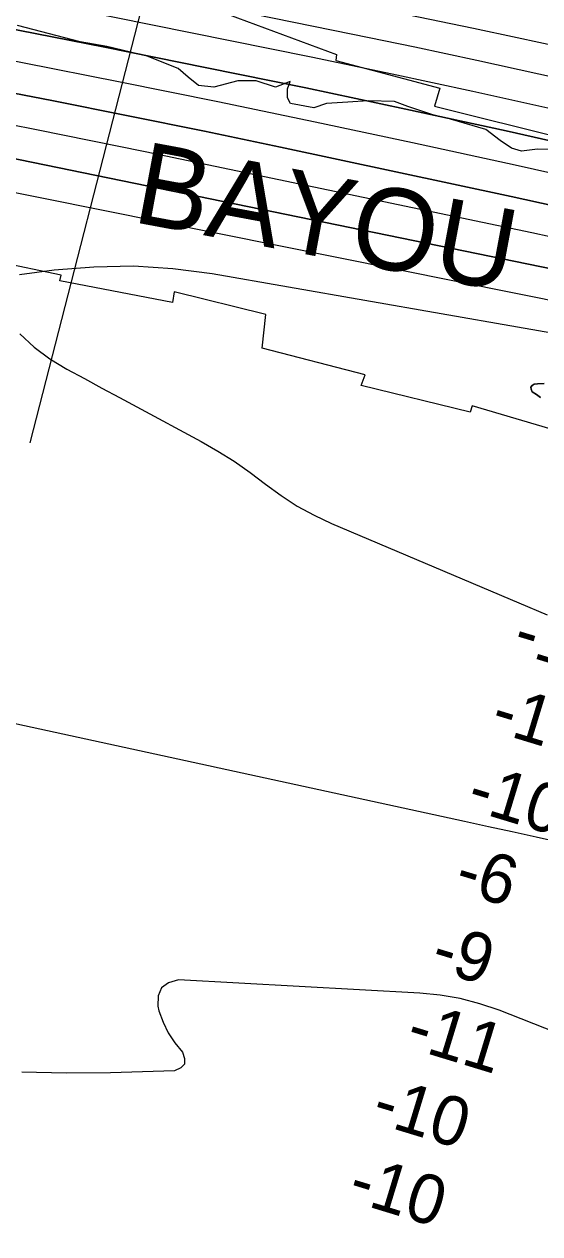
# Model space of a CAD drawing. Extents: x 3245246 to 3283090, y 806824 to 832173.
# Drawn here: x 3265543 to 3266173, y 821769 to 823248 of the extents above; entities that cross this region are included whole.
import ezdxf

# ---------------------------------------------------------------- set-up
doc = ezdxf.new("R2010")
doc.units = 0
for name, color, linetype in [('V-CHAN-NAID', 7, 'Continuous'), ('V-RIVR-EDGE', 7, 'Continuous'), ('V-RIVR-RANG', 7, 'Continuous'), ('V-ROAD-CNTR', 7, 'Continuous'), ('V-RRAP-RVMT', 7, 'Continuous'), ('V-RRAP-RVMT-IDEN', 7, 'Continuous'), ('V-TOPO-DPTH', 7, 'Continuous'), ('V-TOPO-MAJR', 7, 'Continuous'), ('V-TOPO-MINR', 7, 'Continuous'), ('V-TOPO-WATR', 7, 'Continuous')]:
    doc.layers.add(name, color=color, linetype=linetype)

msp = doc.modelspace()

# ---------------------------------------------------------------- linework, layer by layer
at = {"layer": 'V-RIVR-EDGE'}
msp.add_lwpolyline([(3266184.2, 823094.8), (3266170.7, 823094.9), (3266151.1, 823092.7), (3266138.6, 823096.2), (3266125.1, 823105.8), (3266107.3, 823118.9), (3266064.3, 823131.6), (3266042.6, 823136.9), (3266012.2, 823147), (3265995.7, 823153.1), (3265963.5, 823154.1), (3265938.7, 823152.4), (3265912.7, 823150.7), (3265897.4, 823145.5), (3265868.8, 823150.8), (3265864.9, 823157.8), (3265864.9, 823168.6), (3265868.4, 823177.8), (3265850.5, 823170.9), (3265826.7, 823178.7), (3265804.5, 823178.4), (3265774.9, 823170.6), (3265756.2, 823172.8), (3265743.6, 823182.9), (3265731.5, 823193.8), (3265693.7, 823208.6), (3265644.2, 823220.5), (3265611.6, 823226.2), (3265535.2, 823246)], dxfattribs=at)
at = {"layer": 'V-RIVR-RANG'}
msp.add_line((3265729.4, 823433.5), (3265550.4, 822736), dxfattribs=at)
at = {"layer": 'V-ROAD-CNTR'}
msp.add_spline([(3265843.1, 823432.9), (3265859, 823417.1), (3265884.4, 823393.5), (3265921.6, 823385.9), (3265988.6, 823351.1), (3266047.2, 823332.3), (3266110.9, 823317.7), (3266174.6, 823302.5), (3266237.9, 823256.1), (3266319, 823213.7), (3266446.2, 823144), (3266598.2, 823070.2), (3266698.3, 823024.2), (3266809.8, 822977.5), (3266902.8, 822954.7), (3266981.5, 822929.4), (3267047, 822922.9), (3267126.7, 822927), (3267196.8, 822934.5), (3267240.8, 822931.2), (3267315.5, 822929), (3267389.5, 822902.9), (3267472.5, 822855.3), (3267548.2, 822799.1), (3267673.2, 822703.2), (3267729.5, 822659.2), (3267800.8, 822580), (3267841.6, 822514.8), (3267890.4, 822443.6), (3267961.5, 822390.3), (3268026.2, 822347.9), (3268097.5, 822313.7), (3268226.8, 822221.5), (3268328.9, 822136.2), (3268438, 822030.2), (3268539.6, 821913.7), (3268611.4, 821855), (3268669.7, 821833), (3268741.6, 821835.2), (3268781, 821862.3), (3268824.2, 821916.6), (3268873.1, 822006.3), (3268932.5, 822098.1), (3268972.1, 822145.5), (3269019.4, 822162), (3269056, 822158.3), (3269086.7, 822138.7), (3269215.7, 821995.6), (3269467.1, 821682.5), (3269665, 821425.3), (3269890.2, 821132.3), (3269935.6, 821060.8), (3269937.8, 820947), (3269911.9, 820878.4), (3269882.4, 820803.4), (3269850.4, 820754.7), (3269820.8, 820702.9), (3269847.5, 820661.4), (3269995.3, 820504.9), (3270135.1, 820342.3), (3270215.8, 820249.2), (3270280.9, 820161.5), (3270409.8, 819983.2), (3270585.2, 819734.7), (3270723.1, 819531.2), (3270847.8, 819342.2), (3270941.2, 819194.9), (3271024.2, 819065), (3271103.7, 818956), (3271217.9, 818809.2), (3271322.1, 818665), (3271450.9, 818481.1), (3271547.8, 818329.9), (3271656.2, 818159), (3271778.9, 817965.4), (3271939, 817707.5), (3272036.6, 817466.5), (3272126.7, 817285.3), (3272211.9, 817051.1), (3272318, 816867.5), (3272429.4, 816683.2), (3272508.6, 816556.2), (3272571.6, 816398.7), (3272670.4, 816197), (3272779.9, 816022.9), (3272872.1, 815803.2), (3272964.7, 815556.6)], degree=3, dxfattribs=at)
at = {"layer": 'V-RRAP-RVMT'}
for p, q in [((3265792.9, 823259.7), (3265925, 823210.9)), ((3265792.9, 823259.7), (3265925, 823210.9)), ((3265925, 823210.9), (3265924.2, 823203.2)), ((3265925, 823210.9), (3265924.2, 823203.2)), ((3265924.2, 823203.2), (3266051.1, 823169.7)), ((3265924.2, 823203.2), (3266051.1, 823169.7)), ((3266051.1, 823169.7), (3266044.6, 823147.6)), ((3266051.1, 823169.7), (3266044.6, 823147.6)), ((3266044.6, 823147.6), (3266308.3, 823081.7)), ((3266044.6, 823147.6), (3266308.3, 823081.7)), ((3265588.4, 822941.2), (3265462.1, 822967.4)), ((3265588.4, 822941.2), (3265462.1, 822967.4)), ((3265586.9, 822934.2), (3265588.4, 822941.2)), ((3265586.9, 822934.2), (3265588.4, 822941.2)), ((3265724.6, 822907.5), (3265586.9, 822934.2)), ((3265724.6, 822907.5), (3265586.9, 822934.2)), ((3265726.6, 822920.6), (3265724.6, 822907.5)), ((3265726.6, 822920.6), (3265724.6, 822907.5)), ((3265838.8, 822892.9), (3265726.6, 822920.6)), ((3265838.8, 822892.9), (3265726.6, 822920.6)), ((3265834.1, 822851.8), (3265838.8, 822892.9)), ((3265834.1, 822851.8), (3265838.8, 822892.9)), ((3265959.8, 822819.1), (3265834.1, 822851.8)), ((3265959.8, 822819.1), (3265834.1, 822851.8)), ((3265955.3, 822806.1), (3265959.8, 822819.1)), ((3265955.3, 822806.1), (3265959.8, 822819.1)), ((3266088.1, 822773.4), (3265955.3, 822806.1)), ((3266088.1, 822773.4), (3265955.3, 822806.1)), ((3266090.9, 822781.4), (3266088.1, 822773.4)), ((3266090.9, 822781.4), (3266088.1, 822773.4)), ((3266205.3, 822747.7), (3266090.9, 822781.4)), ((3266205.3, 822747.7), (3266090.9, 822781.4))]:
    msp.add_line(p, q, dxfattribs=at)
at = {"layer": 'V-TOPO-DPTH'}
for points in [[(3265411.2, 823263.4), (3265515.4, 823244.5), (3265642, 823219.6), (3265764.7, 823195), (3265887.4, 823169.8), (3266009.8, 823143.8), (3266132.1, 823117.3), (3266187.9, 823104.9), (3266282, 823083.4), (3266376, 823060.9), (3266469.6, 823036.9), (3266562.9, 823012), (3266655.4, 822984.5), (3266747.2, 822954.8), (3266837.7, 822921.4), (3266927.4, 822885.8), (3267064.1, 822828.4), (3267159.5, 822786.1), (3267253.9, 822741.6), (3267346.4, 822693.5), (3267437.9, 822643.1)], [(3265483.9, 823172.3), (3265577.2, 823154.4), (3265670.4, 823135.9), (3265763.5, 823116.9), (3265856.5, 823097.4), (3266138.3, 823037.3), (3266246, 823013.4), (3266353.5, 822988.5), (3266460.6, 822962), (3266567.5, 822934.4), (3266659.9, 822909.8), (3266758.3, 822881.5), (3266855.8, 822850.7), (3266952, 822816), (3267047.4, 822778.8), (3267090.8, 822760.8), (3267163.2, 822729.3), (3267234.6, 822695.9), (3267304.7, 822659.7), (3267373.8, 822621.7), (3267434.9, 822586.6)], [(3267434.9, 822586.6), (3267373.8, 822621.7), (3267304.7, 822659.7), (3267234.6, 822695.9), (3267163.2, 822729.3), (3267090.8, 822760.8), (3267047.4, 822778.8), (3266952, 822816), (3266855.8, 822850.7), (3266758.3, 822881.5), (3266659.9, 822909.8), (3266567.5, 822934.4), (3266460.6, 822962), (3266353.5, 822988.5), (3266246, 823013.4), (3266138.3, 823037.3), (3265856.5, 823097.4), (3265763.5, 823116.9), (3265670.4, 823135.9), (3265577.2, 823154.4), (3265483.9, 823172.3)], [(3265522.7, 823085.3), (3266189.4, 822948.3), (3266260.5, 822933.2), (3266331.3, 822917.4), (3266401.9, 822900.5), (3266472.4, 822882.9), (3266830.9, 822790.7), (3266896.7, 822772.4), (3266962, 822752.3), (3267026.4, 822729.6), (3267090.2, 822705.1), (3267117.8, 822693.9), (3267166.9, 822672.7), (3267215.4, 822650.3), (3267262.9, 822625.9), (3267309.8, 822600.2), (3267351.2, 822576.4), (3267417.9, 822537.1)], [(3267417.9, 822537.1), (3267351.2, 822576.4), (3267309.8, 822600.2), (3267262.9, 822625.9), (3267215.4, 822650.3), (3267166.9, 822672.7), (3267117.8, 822693.9), (3267090.2, 822705.1), (3267026.4, 822729.6), (3266962, 822752.3), (3266896.7, 822772.4), (3266830.9, 822790.7), (3266472.4, 822882.9), (3266401.9, 822900.5), (3266331.3, 822917.4), (3266260.5, 822933.2), (3266189.4, 822948.3), (3265522.7, 823085.3)], [(3265676.8, 822951.9), (3265628.5, 822950.9), (3265580.1, 822947), (3265537.8, 822941.6)], [(3265676.8, 822951.9), (3265628.5, 822950.9), (3265580.1, 822947), (3265537.8, 822941.6)], [(3267913.9, 822146.3), (3267405.7, 822481.1), (3267371.6, 822503.1), (3267337.2, 822524.7), (3267302.5, 822545.6), (3267267.5, 822566.2), (3267245.7, 822578.7), (3267221.1, 822592.1), (3267196.2, 822604.9), (3267170.8, 822616.5), (3267145, 822627.5), (3267131.5, 822632.9), (3267098.4, 822645.3), (3267065.1, 822656.9), (3267031.4, 822667.1), (3266997.3, 822676.4), (3266379.5, 822831.5), (3266344.6, 822839.8), (3266309.6, 822847.7), (3266274.5, 822854.7), (3266239.2, 822861.3), (3265773.1, 822942.5), (3265725, 822948.6), (3265676.8, 822951.9)], [(3267913.9, 822146.3), (3267405.7, 822481.1), (3267371.6, 822503.1), (3267337.2, 822524.7), (3267302.5, 822545.6), (3267267.5, 822566.2), (3267245.7, 822578.7), (3267221.1, 822592.1), (3267196.2, 822604.9), (3267170.8, 822616.5), (3267145, 822627.5), (3267131.5, 822632.9), (3267098.4, 822645.3), (3267065.1, 822656.9), (3267031.4, 822667.1), (3266997.3, 822676.4), (3266379.5, 822831.5), (3266344.6, 822839.8), (3266309.6, 822847.7), (3266274.5, 822854.7), (3266239.2, 822861.3), (3265773.1, 822942.5), (3265725, 822948.6), (3265676.8, 822951.9)], [(3265538.2, 822869.3), (3265555.7, 822853), (3265574.9, 822838.9), (3265595.4, 822826.2), (3265616.9, 822814.7), (3265638.3, 822803.1), (3265659.7, 822791.6), (3265681.1, 822780.1), (3265759.5, 822737.9), (3265780, 822726.1), (3265800.1, 822713.6), (3265819.4, 822700), (3265838.3, 822685.7), (3265857.3, 822671.7), (3265877, 822658.9), (3265897.7, 822647.6), (3265919, 822637.5), (3266147.9, 822540.4), (3266182.4, 822525.8)], [(3265538.2, 822869.3), (3265555.7, 822853), (3265574.9, 822838.9), (3265595.4, 822826.2), (3265616.9, 822814.7), (3265638.3, 822803.1), (3265659.7, 822791.6), (3265681.1, 822780.1), (3265759.5, 822737.9), (3265780, 822726.1), (3265800.1, 822713.6), (3265819.4, 822700), (3265838.3, 822685.7), (3265857.3, 822671.7), (3265877, 822658.9), (3265897.7, 822647.6), (3265919, 822637.5), (3266147.9, 822540.4), (3266182.4, 822525.8)], [(3266174.3, 822791.6), (3266169.2, 822795), (3266164.2, 822798.6), (3266162.7, 822801.5), (3266162.4, 822804), (3266163.9, 822806), (3266166.6, 822807.7), (3266170.5, 822808.2), (3266178.6, 822808.8)], [(3266174.3, 822791.6), (3266169.2, 822795), (3266164.2, 822798.6), (3266162.7, 822801.5), (3266162.4, 822804), (3266163.9, 822806), (3266166.6, 822807.7), (3266170.5, 822808.2), (3266178.6, 822808.8)]]:
    msp.add_lwpolyline(points, dxfattribs=at)
at = {"layer": 'V-TOPO-MAJR'}
msp.add_lwpolyline([(3267533.9, 822675.3), (3267409.1, 822744.3), (3267282.9, 822810.4), (3267154.4, 822872), (3267024.4, 822930.7), (3266660.2, 823087.6), (3266619.5, 823104.2), (3266578.4, 823119.8), (3266536.8, 823133.9), (3266494.8, 823146.9), (3266452.4, 823158.8), (3266409.9, 823170.2), (3266367.2, 823180.9), (3266324.4, 823191.2), (3266304.5, 823195.8), (3266251.6, 823207.9), (3266198.6, 823219.7), (3266145.6, 823231.1), (3266092.5, 823242.3), (3265645.7, 823335.1)], dxfattribs=at)
at = {"layer": 'V-TOPO-MINR'}
for points in [[(3267501.9, 822664.6), (3267388.2, 822727.4), (3267273.2, 822787.4), (3267156.1, 822843.3), (3267037.6, 822896.5), (3266750.7, 823019), (3266693.4, 823042.2), (3266635.6, 823063.9), (3266577, 823083.4), (3266518, 823101.5), (3266458.3, 823117.9), (3266398.6, 823133.7), (3266338.6, 823148.6), (3266278.4, 823162.8), (3266247.9, 823169.8), (3266172.3, 823186.7), (3266096.6, 823203.4), (3266020.8, 823219.5), (3265944.9, 823235.2), (3265602.3, 823305.1)], [(3267469.9, 822653.9), (3267367.3, 822710.5), (3267263.5, 822764.5), (3267157.8, 822814.7), (3267050.8, 822862.3), (3266839.7, 822951.7), (3266766.1, 822981.3), (3266691.9, 823008.9), (3266616.6, 823033.6), (3266540.7, 823056.5), (3266464.1, 823077.3), (3266387.3, 823097.3), (3266310.2, 823116.1), (3266232.9, 823134.1), (3266190.5, 823143.6), (3266091.7, 823165.4), (3265992.9, 823186.7), (3265893.9, 823207.4), (3265794.9, 823227.6), (3265558.8, 823274.9)], [(3267497.6, 822579.6), (3267405.8, 822632.4), (3267325.5, 822676.6), (3267244.2, 822718.7), (3267161.3, 822757.7), (3267077.4, 822794.5), (3267013.8, 822821.1), (3266908.2, 822862.7), (3266801.6, 822901.4), (3266693.6, 822936), (3266584.7, 822967.8), (3266474.8, 822996.7), (3266364.7, 823024.4), (3266254.1, 823050.5), (3266143.3, 823075.5), (3266018, 823102.7), (3265899, 823128.1), (3265779.9, 823152.9), (3265660.6, 823176.9), (3265541.2, 823200.4), (3265471.8, 823213.8), (3265386.9, 823228.9), (3265301.7, 823242.4), (3265216.2, 823253.5)], [(3267437.9, 822643.1), (3267346.4, 822693.5), (3267253.9, 822741.6), (3267159.5, 822786.1), (3267064.1, 822828.4), (3266927.4, 822885.8), (3266837.7, 822921.4), (3266747.2, 822954.8), (3266655.4, 822984.5), (3266562.9, 823012), (3266469.6, 823036.9), (3266376, 823060.9), (3266282, 823083.4), (3266187.9, 823104.9), (3266132.1, 823117.3), (3266009.8, 823143.8), (3265887.4, 823169.8), (3265764.7, 823195), (3265642, 823219.6), (3265515.4, 823244.5), (3265411.2, 823263.4)], [(3267475.6, 822532.8), (3267393.1, 822581.5), (3267341.8, 822610.9), (3267283.8, 822642.8), (3267225, 822673.1), (3267165, 822701), (3267104.3, 822727.3), (3267069, 822741.8), (3266989.5, 822772.5), (3266909.3, 822801.1), (3266828, 822826.5), (3266746, 822849.7), (3266520, 822908.8), (3266431.3, 822931.3), (3266342.4, 822953), (3266253.2, 822973.2), (3266163.8, 822992.7), (3265691.4, 823091.6), (3265625, 823105.3), (3265558.5, 823118.6), (3265492, 823131.5)], [(3267460.6, 822479.4), (3267410.7, 822510.9), (3267360.2, 822541.4), (3267309.4, 822571.3), (3267277.7, 822589.5), (3267242, 822609), (3267205.8, 822627.6), (3267168.8, 822644.6), (3267131.4, 822660.6), (3267111, 822668.8), (3267062.7, 822687.2), (3267013.9, 822704.2), (3266964.5, 822719.2), (3266914.7, 822732.9), (3266424.8, 822856.7), (3266372.5, 822869.5), (3266320.2, 822881.8), (3266267.7, 822893.3), (3266215.1, 822904.3), (3265349.9, 823078.3)], [(3267417.9, 822537.1), (3267351.2, 822576.4), (3267309.8, 822600.2), (3267262.9, 822625.9), (3267215.4, 822650.3), (3267166.9, 822672.7), (3267117.8, 822693.9), (3267090.2, 822705.1), (3267026.4, 822729.6), (3266962, 822752.3), (3266896.7, 822772.4), (3266830.9, 822790.7), (3266472.4, 822882.9), (3266401.9, 822900.5), (3266331.3, 822917.4), (3266260.5, 822933.2), (3266189.4, 822948.3), (3265522.7, 823085.3)], [(3265676.8, 822951.9), (3265628.5, 822950.9), (3265580.1, 822947), (3265537.8, 822941.6)], [(3267913.9, 822146.3), (3267405.7, 822481.1), (3267371.6, 822503.1), (3267337.2, 822524.7), (3267302.5, 822545.6), (3267267.5, 822566.2), (3267245.7, 822578.7), (3267221.1, 822592.1), (3267196.2, 822604.9), (3267170.8, 822616.5), (3267145, 822627.5), (3267131.5, 822632.9), (3267098.4, 822645.3), (3267065.1, 822656.9), (3267031.4, 822667.1), (3266997.3, 822676.4), (3266379.5, 822831.5), (3266344.6, 822839.8), (3266309.6, 822847.7), (3266274.5, 822854.7), (3266239.2, 822861.3), (3265773.1, 822942.5), (3265725, 822948.6), (3265676.8, 822951.9)], [(3265538.2, 822869.3), (3265555.7, 822853), (3265574.9, 822838.9), (3265595.4, 822826.2), (3265616.9, 822814.7), (3265638.3, 822803.1), (3265659.7, 822791.6), (3265681.1, 822780.1), (3265759.5, 822737.9), (3265780, 822726.1), (3265800.1, 822713.6), (3265819.4, 822700), (3265838.3, 822685.7), (3265857.3, 822671.7), (3265877, 822658.9), (3265897.7, 822647.6), (3265919, 822637.5), (3266147.9, 822540.4), (3266182.4, 822525.8)], [(3266178.6, 822808.8), (3266170.5, 822808.2), (3266166.6, 822807.7), (3266163.9, 822806), (3266162.4, 822804), (3266162.7, 822801.5), (3266164.2, 822798.6), (3266169.2, 822795), (3266174.3, 822791.6)], [(3265468.3, 822406.9), (3266081.4, 822273.6), (3266110.6, 822267.2), (3266139.7, 822260.9), (3266168.9, 822254.4), (3266198, 822248)], [(3266358.3, 821950.4), (3266123.6, 822042.6), (3266100, 822050.5), (3266076, 822056.9), (3266051.6, 822061.1), (3266026.8, 822063.6), (3265732.1, 822079.7), (3265719.9, 822076.3), (3265711, 822070.2), (3265707.1, 822060.2), (3265706.5, 822047.5), (3265708.1, 822041.9), (3265713.2, 822028.2), (3265719.5, 822015), (3265727.5, 822002.9), (3265736.7, 821991.4), (3265739.4, 821983.5), (3265739.2, 821976.9), (3265734.6, 821972.1), (3265727.1, 821968.6), (3265648.7, 821966.1), (3265594.7, 821965.7), (3265540.7, 821967)]]:
    msp.add_lwpolyline(points, dxfattribs=at)
at = {"layer": 'V-TOPO-WATR'}
msp.add_lwpolyline([(3267434.9, 822586.6), (3267373.8, 822621.7), (3267304.7, 822659.7), (3267234.6, 822695.9), (3267163.2, 822729.3), (3267090.8, 822760.8), (3267047.4, 822778.8), (3266952, 822816), (3266855.8, 822850.7), (3266758.3, 822881.5), (3266659.9, 822909.8), (3266567.5, 822934.4), (3266460.6, 822962), (3266353.5, 822988.5), (3266246, 823013.4), (3266138.3, 823037.3), (3265856.5, 823097.4), (3265763.5, 823116.9), (3265670.4, 823135.9), (3265577.2, 823154.4), (3265483.9, 823172.3)], dxfattribs=at)

# ---------------------------------------------------------------- texts
at = {"layer": 'V-CHAN-NAID'}
msp.add_text('BAYOU SARA BEND (264.8)', height=100, rotation=60.3849, dxfattribs=at).set_placement((3265991.5, 821195))
at = {"layer": 'V-RIVR-RANG'}
for s, p in [('-13', (3266137.9, 822481.4)), ('-10', (3266110.9, 822385.1)), ('-10', (3266081.8, 822289.4)), ('-6', (3266066.6, 822189.5)), ('-9', (3266037.7, 822093.7)), ('-11', (3266007.3, 821998.4)), ('-10', (3265965.6, 821906.6)), ('-10', (3265936.6, 821810.9))]:
    msp.add_text(s, height=60, rotation=343.0459, dxfattribs=at).set_placement(p)
at = {"layer": 'V-RRAP-RVMT-IDEN'}
msp.add_text('BAYOU', height=100, rotation=349.4181, dxfattribs=at).set_placement((3265673.9, 823006.4))

doc.saveas('drawing.dxf')
